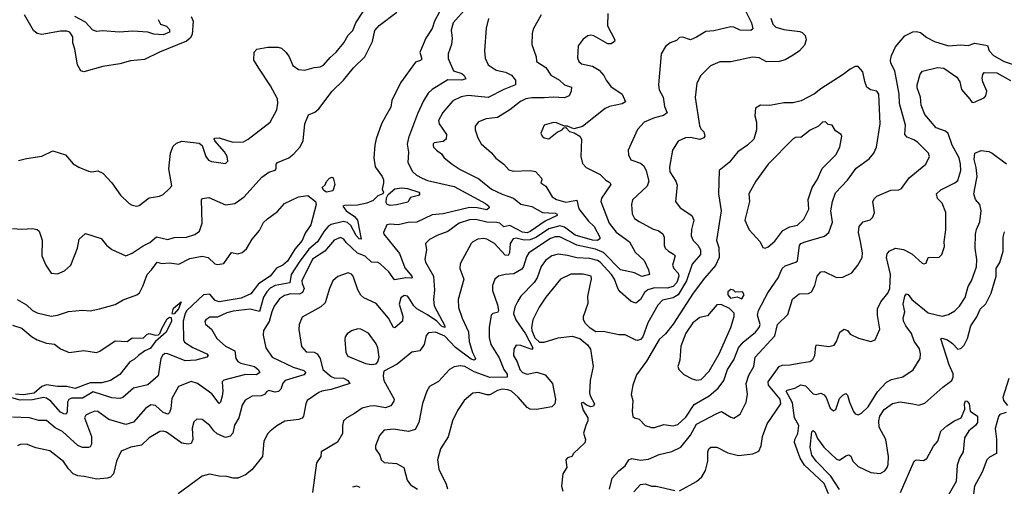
# Model space of a CAD drawing. Extents: x 1245515 to 1420776, y 606314 to 671314.
# Tile 281 of 385: x 1361782 to 1368114, y 654084 to 657084. Entities that reach past the tile are written whole.
import ezdxf

# ---------------------------------------------------------------- set-up
doc = ezdxf.new("R2010")
doc.units = 0

msp = doc.modelspace()

# ---------------------------------------------------------------- linework, layer by layer
at = {"layer": '0CON10XD'}
for points in [[(1361775, 656179.2), (1361825, 656192.5), (1361924.1, 656205.9), (1361995, 656240), (1362076.7, 656215), (1362126.8, 656156.8), (1362162.5, 656135), (1362225, 656110), (1362245, 656106.2), (1362285, 656111.4), (1362317.3, 656097.3), (1362374.5, 656034.5), (1362429.2, 655955), (1362485, 655902.9), (1362505, 655891.4), (1362535, 655885.8), (1362550.3, 655889.7), (1362615, 655938.1), (1362680.1, 655949.9), (1362705, 655960.4), (1362742.7, 655997.3), (1362761.1, 656015), (1362741.8, 656125), (1362752.7, 656225), (1362769.7, 656270.3), (1362790.3, 656289.7), (1362825, 656302.9), (1362935, 656290.8), (1362955.6, 656275), (1362979.6, 656205), (1362995, 656181.1), (1363015, 656172.1), (1363105, 656158.8), (1363121.2, 656175), (1363116.2, 656205), (1363100, 656235), (1363037.5, 656305), (1363032, 656315), (1363037.5, 656322.5), (1363065, 656325.3), (1363152.9, 656297.1), (1363220.5, 656299.5), (1363250.8, 656315), (1363392.9, 656425), (1363435.7, 656505), (1363443, 656547), (1363440, 656575), (1363395, 656659.5), (1363325, 656766.9), (1363286.9, 656825), (1363289.2, 656875), (1363307.5, 656895), (1363377.7, 656907.7), (1363445, 656907.5), (1363465, 656901.2), (1363495, 656873.8), (1363514.2, 656845), (1363538.6, 656788.6), (1363575, 656762.9), (1363615, 656758.6), (1363675, 656776.9), (1363715, 656780.6), (1363735, 656791.4), (1363778.1, 656841.9), (1363817.1, 656875), (1363865.7, 656935), (1363895, 656984), (1363924.2, 657015), (1363943.8, 657065), (1364015.6, 657175)], [(1366443.2, 657153.2), (1366488.9, 657065), (1366497.1, 657025), (1366484.4, 657015.6), (1366415, 657017.5), (1366375, 657036.4), (1366355, 657038.2), (1366245, 657012.7), (1366195, 657008.5), (1366135, 656971.1), (1366095, 656955.6), (1366047.3, 656972.7), (1366025, 656969.2), (1366005, 656951.2), (1365965, 656936), (1365935, 656912.5), (1365907.5, 656865), (1365889.5, 656665), (1365893.7, 656633.7), (1365919.4, 656585), (1365928.1, 656525), (1365945.6, 656485), (1365922.8, 656467.2), (1365865, 656454), (1365798, 656425), (1365755, 656378), (1365695.7, 656245), (1365697.1, 656215), (1365712.8, 656182.8), (1365775, 656161.5), (1365794.8, 656144.8), (1365811.5, 656111.5), (1365828, 656045), (1365816.2, 656013.8), (1365723.3, 655925), (1365716.4, 655895), (1365720.6, 655835), (1365736.3, 655806.3), (1365765, 655785.6), (1365855, 655737.9), (1365888.8, 655728.8), (1365917.7, 655707.7), (1365927.1, 655685), (1365927.1, 655635), (1365932.7, 655615), (1365954.4, 655595), (1365987.5, 655577.5), (1365996.9, 655565), (1365979.6, 655505), (1365989.2, 655485), (1366017, 655455), (1366021, 655435), (1366006.9, 655395), (1365985, 655369.2), (1365945, 655359), (1365865, 655359.5), (1365822.1, 655347.9), (1365799.3, 655330.7), (1365773.8, 655285), (1365745, 655262.2), (1365715, 655271.9), (1365644, 655335), (1365630.9, 655350.9), (1365607.8, 655415), (1365587.7, 655445), (1365515, 655524.7), (1365496.7, 655535), (1365448.6, 655548.6), (1365365, 655552.2), (1365305, 655568.2), (1365245, 655575.9), (1365204.1, 655565.9), (1365163.8, 655536.2), (1365135, 655497.1), (1365109.1, 655425), (1365091.3, 655395), (1365005, 655305.5), (1364984.6, 655275), (1364966.7, 655235), (1364958.2, 655195), (1364972.1, 655155), (1365035, 655063.8), (1365081.9, 654975), (1365075, 654962.9), (1365005, 654990), (1364975, 654990.8), (1364958.6, 654965), (1364958.5, 654925), (1364982.1, 654885), (1364998.7, 654835), (1365015, 654815.4), (1365045, 654806), (1365106.9, 654816.9), (1365161.5, 654801.5), (1365208.8, 654745), (1365226.9, 654645), (1365224.2, 654615), (1365205, 654595.8), (1365105, 654577.9), (1365065, 654580), (1365045, 654591.1), (1364987.8, 654657.8), (1364945, 654694.7), (1364922, 654705), (1364885, 654709.3), (1364855, 654700.6), (1364805, 654671.6), (1364785, 654671.2), (1364735, 654686.2), (1364695, 654681.9), (1364640.8, 654635), (1364598.2, 654571.8), (1364564.7, 654505.3), (1364538.1, 654401.9), (1364488.6, 654325), (1364468.6, 654255), (1364477.1, 654195), (1364525, 654098.8), (1364533.2, 654066.8)], [(1364656.5, 657163.5), (1364569.6, 657065), (1364556.4, 657016.4), (1364562.8, 656962.8)], [(1361735, 655742), (1361795, 655737.5), (1361865, 655741.2), (1361895, 655736.2), (1361906.2, 655725), (1361925.9, 655665.9), (1361924.2, 655565), (1361950, 655505), (1361985, 655454), (1362025, 655450.8), (1362070.7, 655469.3), (1362110.8, 655505), (1362154.2, 655615), (1362165, 655672.5), (1362205, 655708.8), (1362305, 655677.5), (1362340.8, 655635), (1362375, 655605.8), (1362465, 655566.2), (1362505, 655582.5), (1362575, 655630), (1362618.7, 655651.3), (1362661.7, 655688.3), (1362735, 655671.9), (1362775.4, 655684.6), (1362855.4, 655685.4), (1362907.8, 655702.2), (1362937.5, 655725), (1362954.7, 655775), (1362950, 655925), (1362957.5, 655935), (1362998.3, 655941.7), (1363105, 655893.1), (1363165, 655901.5), (1363226.5, 655945), (1363338, 656072), (1363385, 656103.1), (1363425, 656116.2), (1363432, 656125), (1363432, 656155), (1363438.8, 656165), (1363512.5, 656195), (1363545, 656221.8), (1363582.7, 656265), (1363604.7, 656305.3), (1363615.4, 656415), (1363638.1, 656471.9), (1363679.8, 656490.2), (1363705, 656511.1), (1363792.1, 656625), (1363865, 656694.4), (1363927.6, 656775), (1364000.5, 656845), (1364051.5, 656945), (1364065.5, 657015), (1364093.6, 657046.4), (1364206.7, 657133.3)], [(1362885.6, 657105), (1362897.5, 657075), (1362891.7, 656988.3), (1362878.5, 656965), (1362855, 656945.5), (1362682, 656875), (1362585, 656827.5), (1362495, 656819.2), (1362425, 656800.6), (1362316.2, 656783.8), (1362195, 656750), (1362175, 656756), (1362153.6, 656793.6), (1362136.5, 656895), (1362123.5, 656935), (1362123.1, 656975), (1362105, 657003.3), (1362085, 657010.8), (1362045, 657010.9), (1361925, 656988.8), (1361895, 656995.5), (1361870.4, 657015), (1361811.8, 657115)], [(1364482.5, 657135), (1364449.5, 657075), (1364435, 657028), (1364393.1, 656965), (1364358.8, 656885), (1364356.2, 656875), (1364368.8, 656831.2), (1364358.9, 656821.1), (1364328.3, 656811.7), (1364231.3, 656678.7), (1364174.7, 656565), (1364168, 656522), (1364137.1, 656467.1), (1364109.2, 656415), (1364075, 656319.2), (1364065, 656276.7), (1364058.9, 656195), (1364067.1, 656137.1), (1364113.3, 656075), (1364120.8, 656055), (1364122.2, 656035), (1364112.4, 655995), (1364120.9, 655975), (1364117.1, 655965), (1364085, 655951.2), (1364055, 655920.9), (1364015, 655903.8), (1363955, 655891.8), (1363869.7, 655890.3), (1363859.2, 655885), (1363882.2, 655855), (1363935, 655819.8), (1363955.2, 655795), (1363977.8, 655672.2), (1363965, 655674.5), (1363945, 655696.4), (1363911.2, 655761.2), (1363890.5, 655780.5), (1363863.5, 655786.5), (1363785, 655766.5), (1363765.9, 655755), (1363739, 655725), (1363696.3, 655655), (1363640.8, 655609.2), (1363579.4, 655525), (1363526.9, 655445), (1363518.5, 655391.5), (1363424.5, 655375), (1363392.8, 655357.2), (1363370.6, 655335), (1363350.2, 655299.8), (1363325, 655208.8), (1363265, 655223.6), (1363155, 655209.7), (1363115, 655199.3), (1363055, 655170.5), (1363005, 655170.6), (1362978.8, 655155), (1362973, 655143), (1362976.4, 655126.4), (1363014.5, 655094.5), (1363050, 655035), (1363104.4, 654985), (1363165.6, 654955), (1363171.2, 654905), (1363185, 654887.1), (1363205, 654876.8), (1363291.5, 654855), (1363316.4, 654835), (1363325.6, 654815), (1363305, 654800.9), (1363235, 654802), (1363094.6, 654765.4), (1363084.5, 654755), (1363089, 654695), (1363084.5, 654664.5), (1363074.3, 654625.7), (1363065, 654616.2), (1363018.1, 654678.1), (1362925, 654745.2), (1362885, 654757.3), (1362802.5, 654725), (1362761.3, 654648.7), (1362754.1, 654585), (1362745, 654558), (1362735, 654547.1), (1362705, 654559.1), (1362655, 654603.9), (1362625, 654608.2), (1362590.6, 654585), (1362513.3, 654496.7), (1362465, 654481.2), (1362355, 654513.5), (1362284, 654564), (1362265, 654566.2), (1362232, 654555), (1362207.7, 654542.3), (1362199.6, 654525), (1362243.6, 654403.6), (1362243.8, 654355), (1362235, 654337.1), (1362225, 654332.5), (1362186.6, 654333.4), (1362155, 654346.9), (1362057, 654437), (1362010.8, 654460.8)], [(1362672, 657085), (1362686.4, 657056.4), (1362725, 657042.9), (1362745, 657022), (1362745.7, 657005), (1362705, 656987.9), (1362645, 656992.1), (1362605, 657004.4), (1362509.5, 657009.5), (1362423.5, 657003.5), (1362315, 657012.2), (1362275, 657008), (1362249.5, 657019.5), (1362205, 657069), (1362135.4, 657105)], [(1365563.3, 657125), (1365561.1, 657045), (1365608.8, 656955), (1365606.2, 656945), (1365585, 656930), (1365565, 656928), (1365475, 656980.6), (1365455, 656985.6), (1365435, 656980), (1365405, 656960), (1365373.2, 656916.8), (1365368.6, 656838.6), (1365377.8, 656815), (1365395, 656800), (1365465, 656785.6), (1365509.1, 656759.1), (1365539.4, 656725), (1365553.3, 656695), (1365584.1, 656654.1), (1365655.4, 656605.4), (1365677.5, 656555), (1365657.3, 656542.7), (1365575, 656525.4), (1365547.2, 656512.8), (1365402.1, 656397.9), (1365345, 656383.3), (1365305, 656400), (1365285, 656400), (1365235, 656421.2), (1365215, 656423.8), (1365155, 656406.7), (1365133.8, 656355), (1365141.2, 656335), (1365155, 656323.8), (1365185, 656318), (1365239.3, 656360.7), (1365270, 656375), (1365281.7, 656388.3), (1365295, 656390), (1365317.5, 656365), (1365347.7, 656357.7), (1365385, 656336), (1365395.6, 656315.6), (1365389.5, 656205), (1365400.6, 656160.6), (1365424.6, 656134.6), (1365515, 656088.9), (1365551.5, 656051.5), (1365577.8, 656037.8), (1365583.1, 656025), (1365522.5, 655937.5), (1365518.2, 655915), (1365572.2, 655775), (1365617.5, 655717.5), (1365704, 655655), (1365739.1, 655589.1), (1365798.5, 655535), (1365826.5, 655475), (1365832.5, 655445), (1365782.6, 655432.6), (1365735, 655456), (1365645, 655475.8), (1365537, 655587), (1365485, 655609.8), (1365365, 655634.5), (1365255, 655688.9), (1365225, 655688), (1365195, 655676.4), (1365056, 655585), (1365040.5, 655559.5), (1365022.6, 655497.4), (1365010.8, 655479.2), (1364959.1, 655450.9), (1364903.3, 655446.7), (1364860, 655435), (1364836.9, 655415), (1364821.5, 655375), (1364823, 655343), (1364855, 655251.2), (1364861.5, 655215), (1364855, 655201.4), (1364825.4, 655194.6), (1364814.6, 655185.4), (1364800.7, 655105), (1364800.4, 655040.4), (1364812.8, 654995), (1364865, 654909.5), (1364894.3, 654834.3), (1364917.5, 654805), (1364916.5, 654785), (1364805, 654783.1), (1364705, 654820.2), (1364645, 654854.1), (1364615, 654858.7), (1364575, 654851.1), (1364545.6, 654835), (1364475, 654758), (1364417.5, 654725), (1364400, 654695), (1364372.7, 654617.3), (1364349.2, 654495), (1364325, 654450), (1364283, 654437), (1364185, 654452.3), (1364125, 654445.6), (1364095, 654411.2), (1364070, 654345), (1364070, 654325), (1364098, 654285), (1364106.2, 654255), (1364125, 654236), (1364205, 654230), (1364253.3, 654205), (1364272.7, 654122.7), (1364295, 654093.1), (1364340, 654065)], [(1365135.6, 657115), (1365085, 657022.5), (1365077.5, 656995), (1365075.8, 656925), (1365103.9, 656846.1), (1365105.8, 656815), (1365165, 656776.9), (1365198, 656728), (1365252.7, 656695), (1365285, 656665.4), (1365330.5, 656650.5), (1365329.4, 656625), (1365315, 656594.4), (1365285, 656582.7), (1365213.1, 656586.9), (1365155, 656580.8), (1365075, 656582.4), (1365037.5, 656575), (1365001.7, 656558.3), (1364935, 656504.5), (1364855.3, 656454.7), (1364782.4, 656447.6), (1364733, 656427), (1364710.5, 656399.5), (1364710, 656375), (1364727.5, 656325), (1364749.4, 656285), (1364815, 656227.1), (1364843.5, 656193.5), (1364895.6, 656155), (1364927.8, 656117.8), (1364955, 656109.5), (1365065.4, 656115.4), (1365098.5, 656108.5), (1365136.7, 656065), (1365140, 656055), (1365132.5, 656035), (1365165, 656013.8), (1365206.5, 655945), (1365235, 655927.2), (1365295, 655911.3), (1365365, 655924.2), (1365378.5, 655868.5)], [(1364797.5, 657092.5), (1364781.2, 657028.8), (1364770.4, 656885)], [(1366613.4, 657095), (1366625.4, 657055), (1366645, 657035.4), (1366695, 657020.4), (1366797.9, 657007.9), (1366812.9, 657002.9), (1366832.7, 656982.7), (1366838.8, 656955), (1366828.8, 656921.2), (1366796.3, 656883.7), (1366755.9, 656855.9), (1366705, 656825.5), (1366665, 656814.4), (1366585, 656813.1), (1366538, 656838), (1366495, 656843.8), (1366355, 656813.8), (1366285, 656813.1), (1366225, 656787.1), (1366162.5, 656725), (1366135.7, 656675), (1366125.6, 656584.4), (1366154.2, 656404.3), (1366163.2, 656383.2), (1366182.4, 656362.4), (1366188, 656335), (1366181.2, 656325), (1366156.3, 656313.7), (1366095, 656326.2), (1366064.5, 656325.5), (1366016.6, 656303.4), (1365980.6, 656245), (1365960, 656135), (1365961.9, 656105), (1366001.4, 656045), (1366009.3, 656019.3), (1365999.2, 655915), (1366029.2, 655875), (1366105, 655825.6), (1366116.2, 655796.2), (1366102.3, 655735), (1366100.5, 655695), (1366113.6, 655665), (1366143.6, 655633.6), (1366160, 655605), (1366159.8, 655575), (1366107.3, 655512.7), (1366070.4, 655405), (1366015.8, 655315), (1365985, 655295.2), (1365915, 655281.2), (1365885, 655249.4), (1365820.4, 655135), (1365788.9, 655045), (1365775, 655028.2), (1365755, 655020.9), (1365745, 655023.5), (1365675, 655058.5), (1365635, 655058.1), (1365535, 655078.9), (1365487.3, 655077.3), (1365450.6, 655100.6), (1365420.5, 655130.5), (1365408.6, 655155), (1365407.3, 655175), (1365437.6, 655262.4), (1365434.8, 655305), (1365453, 655387), (1365460, 655415), (1365456.1, 655435), (1365405, 655447.8), (1365327.2, 655447.2), (1365259.5, 655415), (1365165, 655300.5), (1365122.3, 655235), (1365081.2, 655155), (1365073.5, 655105), (1365075.3, 655085), (1365095, 655038.2), (1365125, 655011.6), (1365155, 655010.5), (1365245, 655038.9), (1365335, 655050), (1365385, 655033.3), (1365433.2, 654993.2), (1365452, 654965), (1365470.9, 654855), (1365451.4, 654765), (1365445.9, 654685.9), (1365450, 654665), (1365478, 654615), (1365471.2, 654598.8), (1365455, 654596), (1365426.2, 654605), (1365405, 654622), (1365391.9, 654618.1), (1365405, 654573.1), (1365435.7, 654525), (1365435.3, 654505), (1365423.3, 654475), (1365408.6, 654425), (1365420, 654385), (1365416.1, 654363.9), (1365342.5, 654295), (1365333.3, 654276.7), (1365305, 654268), (1365294, 654255), (1365300, 654205), (1365273.8, 654165), (1365266.7, 654085), (1365275, 654053.3)], [(1364562.8, 656962.8), (1364558.9, 656925), (1364537.5, 656865), (1364537.5, 656835), (1364571.2, 656755), (1364625, 656737.5), (1364640, 656725), (1364650, 656705), (1364625, 656695.5), (1364535, 656698), (1364433.7, 656636.3), (1364409.2, 656610.8), (1364378.4, 656561.6), (1364340.9, 656479.1), (1364282.7, 656325), (1364274.4, 656284.4), (1364282, 656232), (1364278.8, 656165), (1364307.9, 656107.9), (1364334.3, 656085), (1364370.8, 656065), (1364405, 656051.3), (1364575, 656011.8), (1364777.3, 655902.7), (1364798.9, 655885), (1364802, 655875), (1364785, 655862.5), (1364724.4, 655874.4), (1364673.5, 655876.5), (1364505, 655836.6), (1364435, 655830), (1364335, 655782.1), (1364280.1, 655779.9), (1364215, 655765.4), (1364165, 655770.5), (1364143.8, 655765), (1364121.4, 655715), (1364123.1, 655705), (1364225, 655580), (1364259.2, 655489.2), (1364304.5, 655435), (1364305.3, 655424.7), (1364298.4, 655421.6), (1364265, 655424.3), (1364192, 655412), (1364155, 655463.9), (1364101.1, 655515), (1364085, 655522.8), (1364044.9, 655524.9), (1364003.5, 655563.5), (1363953.7, 655583.7), (1363881, 655651), (1363866, 655674), (1363845, 655683.1), (1363805, 655666.1), (1363744.6, 655595.4), (1363665, 655544.6), (1363596.7, 655405), (1363597.7, 655387.7), (1363611.9, 655355), (1363600.3, 655329.7), (1363580.5, 655319.5), (1363525, 655321.6), (1363485, 655311.8), (1363451.6, 655288.4), (1363418.6, 655241.4), (1363403.3, 655206.7), (1363387.2, 655142.8), (1363350.6, 655085), (1363347.8, 655055), (1363365.6, 654975), (1363405, 654913.8), (1363539.9, 654849.9), (1363609.2, 654829.3), (1363621.9, 654815), (1363608.2, 654801.8), (1363490, 654765), (1363475, 654748.1), (1363461.6, 654708.4), (1363447.1, 654692.9), (1363425, 654690), (1363385, 654700), (1363368, 654692), (1363355.6, 654675), (1363335, 654666.1), (1363277, 654663), (1363232.5, 654637.5), (1363213.4, 654606.6), (1363192.2, 654525), (1363162.3, 654477.7), (1363152.9, 654425), (1363134.6, 654405.4), (1363105, 654398.2), (1363052.4, 654422.4), (1363030.3, 654440.3), (1363005, 654476), (1362955, 654513.8), (1362920, 654515), (1362902.3, 654497.7), (1362892.1, 654457.9), (1362895.5, 654385), (1362885, 654358.9), (1362865, 654355.4), (1362825, 654362.3), (1362725, 654431.1), (1362705, 654438.2), (1362683.4, 654436.6), (1362615.3, 654394.7), (1362565, 654348.9), (1362495.7, 654335.7), (1362435, 654309.2), (1362403.7, 654246.4), (1362385.5, 654165), (1362365, 654143.3), (1362345, 654135.5), (1362278.9, 654128.9), (1362196.6, 654146.6), (1362155, 654151.8), (1362125.7, 654165), (1362095, 654195.6), (1362064.1, 654244.1), (1361975, 654311.8), (1361885, 654331.5), (1361825, 654354.4), (1361785, 654352.9), (1361766.7, 654343.3)], [(1366260.7, 654550.7), (1366295, 654564.4), (1366355, 654528.6), (1366375, 654522.9), (1366415, 654547.5), (1366452.9, 654625), (1366461.8, 654675), (1366453.3, 654745), (1366471.5, 654798.5), (1366502.3, 654855), (1366511.8, 654915), (1366638.2, 655051.8), (1366656.1, 655123.9), (1366722.2, 655187.8), (1366751.7, 655288.3), (1366795, 655320.6), (1366855.6, 655324.4), (1366875, 655334), (1366894.7, 655375.3), (1366910.8, 655435), (1366935, 655463.8), (1366955, 655465.7), (1367035, 655427.5), (1367075, 655429.2), (1367133, 655457), (1367172, 655505), (1367200, 655555), (1367201.8, 655585), (1367188.7, 655658.7), (1367175.3, 655715), (1367180.5, 655755), (1367206.2, 655783.8), (1367251.7, 655798.3), (1367269.4, 655815), (1367280, 655845), (1367269.1, 655915), (1367278.1, 655935), (1367295, 655948.9), (1367385, 655987.5), (1367435, 655990), (1367451.7, 655998.3), (1367503.1, 656066.9), (1367610, 656155), (1367633.8, 656205), (1367626, 656225), (1367556, 656296), (1367532.2, 656312.2), (1367488.2, 656328.2), (1367474.5, 656345), (1367477.9, 656405), (1367439.1, 656545), (1367437.1, 656605), (1367410.7, 656755), (1367383.3, 656805), (1367381.5, 656825), (1367388.2, 656855), (1367415, 656908.9), (1367475, 656979.6), (1367525, 657005.4), (1367548.3, 657008.3), (1367575, 657001.2), (1367615, 656970), (1367665, 656943), (1367755, 656916.2), (1367835, 656921.9), (1367882.5, 656917.5), (1367925, 656934), (1368005, 656918.8), (1368016.7, 656885), (1368045, 656854), (1368112, 656815), (1368215, 656781.1)], [(1364770.4, 656885), (1364776.3, 656836.3), (1364795, 656794.3), (1364845, 656759.1), (1364906.4, 656746.4), (1364945, 656728.5), (1364971.1, 656695), (1364970, 656665), (1364895, 656634.7), (1364795, 656582.9), (1364665, 656596.7), (1364621.7, 656588.3), (1364568.3, 656561.7), (1364503, 656487), (1364476.2, 656435), (1364480.4, 656415), (1364527.3, 656345), (1364524.2, 656315.8), (1364505, 656301.2), (1364448.3, 656291.7), (1364440, 656285), (1364440, 656275), (1364442.5, 656265), (1364462.5, 656245), (1364495, 656222.5), (1364512.5, 656195), (1364564, 656155), (1364615, 656121.8), (1364735, 656061.8), (1364816.9, 655995), (1364885, 655962), (1364957.3, 655937.3), (1365005, 655898.8), (1365075, 655882.7), (1365145, 655844.6), (1365225, 655840), (1365236.8, 655835), (1365238.2, 655825), (1365162, 655788), (1365065, 655721.6), (1365045, 655714.1), (1365015, 655717.9), (1364935, 655760.4), (1364895, 655752.7), (1364868.8, 655775), (1364850.8, 655780.8), (1364785, 655782.1), (1364715, 655799.5), (1364675, 655798.4), (1364608.1, 655775), (1364535, 655721.6), (1364470.9, 655699.1), (1364418.3, 655671.7), (1364391.5, 655645), (1364397.5, 655605), (1364387.8, 655545), (1364392.5, 655525), (1364443.6, 655435), (1364448.9, 655345), (1364442.4, 655285), (1364446.6, 655245), (1364515.6, 655115), (1364515, 655104.8), (1364495, 655113), (1364465.4, 655145.4), (1364405, 655187.4), (1364336.2, 655225), (1364316.9, 655245), (1364285, 655296.7), (1364275, 655306.5), (1364255, 655310.6), (1364233.5, 655295), (1364223.2, 655255), (1364245, 655177.5), (1364244.4, 655145.6), (1364195, 655101.9), (1364185, 655104.3), (1364153.1, 655165), (1364075, 655260), (1363995, 655295.8), (1363975, 655314), (1363956.3, 655346.3), (1363926.4, 655435), (1363915, 655448.9), (1363895, 655457.3), (1363827, 655433), (1363795.4, 655404.6), (1363773.5, 655356.5), (1363745.4, 655264.6), (1363718.3, 655238.3), (1363598, 655172), (1363580, 655125), (1363577.6, 655092.4), (1363593.9, 654983.9), (1363625, 654949.4), (1363675, 654945.9), (1363695.5, 654935.5), (1363714.2, 654905), (1363732.4, 654835), (1363785, 654790.7), (1363805, 654781.9), (1363865, 654780), (1363891.9, 654765), (1363904, 654745), (1363785, 654705.8), (1363725, 654696.3), (1363705, 654686.2), (1363631.1, 654635), (1363622.1, 654615), (1363606.9, 654535), (1363598.3, 654521.7), (1363576.5, 654513.5), (1363487.2, 654502.8), (1363435, 654472.9), (1363391.7, 654438.3), (1363376.8, 654423.2), (1363352.5, 654375), (1363342.5, 654275), (1363275, 654190), (1363233.2, 654156.8), (1363185, 654136.9), (1363155, 654136.5), (1363115, 654148.1), (1363065, 654148.6), (1363003, 654163), (1362955, 654150), (1362800, 654035)], [(1365845, 654461.4), (1365865, 654463.1), (1365925, 654482.2), (1365985, 654472.5), (1366015, 654481.1), (1366065, 654528.2), (1366119.5, 654610.5), (1366216.5, 654665), (1366274.6, 654715), (1366309.6, 654765), (1366334, 654835), (1366373.8, 654896.2), (1366404.8, 654975), (1366435, 655010.7), (1366513.3, 655075), (1366537.9, 655105), (1366543, 655125), (1366526.6, 655185), (1366532.8, 655215), (1366593, 655327), (1366660, 655425), (1366685.9, 655484.1), (1366705, 655501.8), (1366774, 655525), (1366785, 655534.5), (1366796.7, 655633.3), (1366805.7, 655645), (1366833.3, 655656.7), (1366957.8, 655692.2), (1366985, 655716), (1367008.6, 655781.4), (1366997.3, 655855), (1367008.8, 655915), (1367028.7, 655971.3), (1367105, 656051.4), (1367160.6, 656129.4), (1367245, 656189.2), (1367274.5, 656225.5), (1367292.2, 656265), (1367315.4, 656415), (1367307.5, 656605), (1367294.6, 656624.6), (1367253.9, 656633.9), (1367230.8, 656650.8), (1367216.6, 656686.6), (1367205, 656750), (1367175, 656783.3), (1367155, 656784), (1367123, 656767), (1367078.3, 656731.7), (1366935, 656638.9), (1366892.4, 656607.6), (1366807.9, 656562.1), (1366755, 656548.8), (1366695, 656550), (1366605, 656532.9), (1366545, 656533.8), (1366513.3, 656515), (1366508.8, 656465), (1366520, 656425), (1366520.8, 656375), (1366502.5, 656315), (1366463, 656277), (1366400, 656235), (1366345, 656165.7), (1366280, 656115), (1366275.7, 655965), (1366293.6, 655855), (1366263.6, 655665), (1366278.9, 655618.9), (1366281.2, 655555), (1366255.7, 655504.3), (1366185, 655422.1), (1366114, 655325), (1365985, 655125.5), (1365935, 655064.2), (1365895, 655028.6), (1365811.8, 654888.2), (1365748.8, 654801.2), (1365724.4, 654735), (1365714.3, 654674.3), (1365725.7, 654635.7), (1365720.9, 654565), (1365725, 654533.3), (1365735, 654524), (1365766.7, 654515), (1365804.4, 654474.4), (1365845, 654461.4)], [(1366024.2, 654055.8), (1366135, 654114.4), (1366168.6, 654145), (1366192.7, 654185), (1366206.4, 654246.4), (1366207.1, 654305), (1366214.5, 654325), (1366226.7, 654335), (1366265, 654336.7), (1366335, 654300), (1366405, 654281.8), (1366496.6, 654293.4), (1366535, 654310), (1366551.1, 654345), (1366558.2, 654405), (1366589.3, 654485), (1366677.5, 654615), (1366672.8, 654645), (1366598.4, 654735), (1366595.8, 654755), (1366665.3, 654854.7), (1366685, 654862.3), (1366734, 654864), (1366808, 654878), (1366863.3, 654886.7), (1366881.5, 654898.5), (1366895.4, 654925), (1366900.8, 654985), (1366907.1, 654992.9), (1366985, 654982), (1367018.8, 654991.2), (1367035.7, 655015), (1367055.8, 655075), (1367085, 655094.5), (1367105, 655085.6), (1367123, 655063), (1367175.5, 655035.5), (1367255, 655014.3), (1367283.8, 655025), (1367312.9, 655095), (1367298.1, 655185), (1367298.9, 655225), (1367319.1, 655270.9), (1367365.6, 655325), (1367378.5, 655355), (1367382.3, 655445), (1367356.6, 655555), (1367360.7, 655579.3), (1367373.2, 655596.8), (1367415, 655615.6), (1367465, 655606.2), (1367519.3, 655579.3), (1367585, 655518), (1367596, 655514), (1367610.7, 655519.3), (1367624, 655556), (1367695, 655556.9), (1367711.5, 655575), (1367730, 655625), (1367726.9, 655655), (1367737.6, 655732.4), (1367738.6, 655845), (1367714.6, 655904.6), (1367684.4, 655935), (1367678.6, 655965), (1367705, 655989.5), (1367796.2, 656035), (1367815, 656050), (1367834.5, 656114.5), (1367831.8, 656155), (1367822.9, 656195), (1367778.4, 656278.4), (1367753.4, 656353.4), (1367735, 656367.1), (1367675, 656388.2), (1367603.5, 656475), (1367578.9, 656535), (1367575.7, 656585), (1367552.5, 656645), (1367552.5, 656665), (1367572, 656735), (1367587.7, 656752.3), (1367685, 656777.1), (1367725, 656773.3), (1367809.4, 656715), (1367828.6, 656685), (1367839.4, 656635), (1367892.7, 656572.7), (1367904.6, 656554.6), (1367915, 656552.2), (1367985, 656581.6), (1367995.8, 656594.2), (1368002.2, 656625), (1367975.5, 656685), (1367972.5, 656707.5), (1367975, 656732.5), (1367985, 656744.4), (1368065, 656741.5), (1368153.2, 656693.2)], [(1366575, 655616.2), (1366595, 655624.3), (1366638.8, 655661.2), (1366690.3, 655729.7), (1366735, 655751.8), (1366785, 655763.3), (1366825, 655800.6), (1366857.3, 655865), (1366852.2, 655927.8), (1366878.7, 656005), (1366910, 656055), (1366942, 656128), (1367030, 656215), (1367056.9, 656265), (1367070, 656335), (1367065, 656346.7), (1367028.8, 656368.8), (1367007.5, 656405), (1366980.8, 656410.8), (1366965, 656427.5), (1366945, 656424.3), (1366919.4, 656400.6), (1366865, 656374.5), (1366805, 656327.5), (1366775, 656328), (1366755, 656319.2), (1366594.4, 656155.6), (1366515.5, 656045), (1366471.1, 655965), (1366474.3, 655914.3), (1366444.6, 655795), (1366473.9, 655733.9), (1366544.2, 655655), (1366560.5, 655620.5), (1366575, 655616.2)], [(1366983.3, 654035), (1366955, 654101.9), (1366828.9, 654218.9), (1366801.1, 654265), (1366764.2, 654365), (1366766.5, 654385), (1366786.6, 654423.4), (1366792.5, 654475), (1366765.3, 654525), (1366751.1, 654621.1), (1366711.5, 654695), (1366717.8, 654702.2), (1366766, 654714), (1366805, 654735.5), (1366835, 654730), (1366885, 654678.9), (1366905, 654674.4), (1366935, 654682.9), (1366955, 654671.4), (1366968.9, 654655), (1366995, 654586.7), (1367015, 654570), (1367031.4, 654578.6), (1367055, 654647.8), (1367075, 654670), (1367095, 654680), (1367105, 654670), (1367117.5, 654625), (1367145, 654565.8), (1367155, 654550.8), (1367175, 654544.3), (1367195.3, 654554.7), (1367238.8, 654595), (1367299.2, 654690.7), (1367356.3, 654753.6), (1367388.7, 654771.3), (1367461.7, 654788.3), (1367527.6, 654832.4), (1367573.4, 654906.6), (1367575.6, 654935), (1367568.6, 654968.6), (1367535, 655017.5), (1367517.2, 655067.2), (1367479.7, 655115), (1367464.6, 655145), (1367462.7, 655165), (1367473.8, 655205), (1367464.3, 655255), (1367474.3, 655305.7), (1367485, 655321.2), (1367495, 655317.5), (1367518.9, 655285), (1367625, 655199.6), (1367715, 655178.6), (1367755, 655188.1), (1367795, 655212.9), (1367825, 655242.5), (1367862.4, 655297.6), (1367881.7, 655368.3), (1367902.2, 655405), (1367935.4, 655495), (1367937.1, 655542.9), (1367926.9, 655615), (1367929.2, 655705), (1367935.5, 655735), (1367957.3, 655785), (1367964.6, 655855), (1367956.2, 655895), (1367927.8, 655927.8), (1367917.9, 655965), (1367935.5, 656054.5), (1367939.7, 656075), (1367933.4, 656133.4), (1367919.6, 656185), (1367924.2, 656225), (1367965, 656244.2), (1368015, 656237.3), (1368035, 656226.5), (1368127.2, 656157.2)], [(1363755, 655975.3), (1363738.1, 655985), (1363727.2, 656005), (1363747.3, 656022.7), (1363755, 656043.5), (1363773.2, 656065), (1363791.7, 656071.7), (1363798.1, 656068.1), (1363807.5, 656025), (1363795, 655984.5), (1363755, 655975.3)], [(1364165, 655889.1), (1364145.4, 655895.4), (1364138.8, 655908.8), (1364141.3, 655938.7), (1364150.6, 655959.4), (1364195, 655997.5), (1364236.5, 656003.5), (1364275, 655999.6), (1364348.8, 655975), (1364355.8, 655965), (1364346.9, 655953.1), (1364295, 655940), (1364278.8, 655911.2), (1364205, 655894.3), (1364165, 655889.1)], [(1361765.8, 655285), (1361825, 655250), (1361864.3, 655215), (1361895, 655199.6), (1361985, 655178.1), (1362025, 655184.4), (1362095, 655208.5), (1362185, 655216), (1362235, 655212), (1362295, 655225.7), (1362396.5, 655253.5), (1362447.1, 655282.9), (1362536, 655315), (1362551.5, 655328.5), (1362576.7, 655375), (1362601, 655445), (1362630.5, 655475), (1362665, 655524.3), (1362695, 655516.4), (1362745, 655519.8), (1362805, 655511.7), (1362875, 655549.7), (1362955, 655563.3), (1362994.7, 655554.7), (1363036, 655515), (1363055, 655511.2), (1363095, 655516.8), (1363145, 655587.5), (1363185, 655577.9), (1363211.7, 655588.3), (1363239.5, 655610.5), (1363277.4, 655672.6), (1363325, 655729.5), (1363350.6, 655779.4), (1363375, 655804.6), (1363439.7, 655850.3), (1363485, 655901.4), (1363575, 655944.2), (1363635, 655953.9), (1363684.5, 655915), (1363688.1, 655895), (1363654.3, 655765), (1363618.5, 655711.5), (1363598.8, 655665), (1363551.7, 655608.3), (1363505, 655532.3), (1363475, 655505.4), (1363434, 655486), (1363391.6, 655435), (1363317.7, 655385), (1363269, 655321), (1363206.4, 655293.6), (1363065, 655269.2), (1363038.9, 655278.9), (1363005, 655319.6), (1362963.8, 655315), (1362857.3, 655215), (1362845.8, 655195), (1362833.7, 655145), (1362836.2, 655026.2), (1362841.7, 655011.7), (1362895, 654976.1), (1362985.8, 654935), (1362994, 654925), (1362986.2, 654915), (1362915.4, 654894.6), (1362845, 654890.8), (1362735, 654935.7), (1362715, 654937.5), (1362699.6, 654925), (1362690.3, 654905), (1362672.7, 654795), (1362605, 654736.1), (1362513.3, 654715), (1362445, 654655.4), (1362425, 654649.1), (1362375, 654653.2), (1362255, 654691.1), (1362185, 654650), (1362115, 654651.4), (1362098.6, 654641.4), (1362088.7, 654625), (1362087.8, 654562.2), (1362081.5, 654548.5), (1362065, 654549.1), (1362045, 654559.7), (1361982.2, 654632.2), (1361955, 654651.2), (1361935, 654655.9), (1361865, 654639.8), (1361785, 654638.6), (1361731.8, 654651.8)], [(1365378.5, 655868.5), (1365439.5, 655789.5), (1365476.9, 655755), (1365512.1, 655685), (1365513.1, 655675), (1365498.8, 655665), (1365465, 655665.7), (1365355, 655698.8), (1365285, 655749.5), (1365255, 655758.7), (1365185, 655740.3), (1365105, 655686.9), (1365065, 655669.1), (1365025.7, 655665.7), (1364975, 655678.9), (1364955, 655675.3), (1364936.3, 655645), (1364932.2, 655585), (1364922.6, 655567.4), (1364905, 655571.2), (1364835, 655645.5), (1364785, 655672.9), (1364765, 655676.8), (1364727.7, 655672.3), (1364695.8, 655655), (1364684.5, 655645), (1364614.1, 655515), (1364612.4, 655485), (1364638.9, 655415), (1364602.2, 655285), (1364603.6, 655233.6), (1364626.4, 655165), (1364667.2, 655077.2), (1364672, 655015), (1364693.4, 654943.4), (1364712.5, 654905), (1364709.8, 654900.2), (1364704.4, 654895.6), (1364685, 654902.4), (1364585, 654976.1), (1364515, 655050.4), (1364455, 655075.3), (1364410, 655070), (1364395.5, 655054.5), (1364382.2, 654995), (1364355, 654956), (1364304.5, 654945.5), (1364210.2, 654869.8), (1364124, 654825), (1364118.9, 654795), (1364124.5, 654765), (1364189.4, 654645), (1364188.9, 654631.1), (1364168.9, 654601.1), (1364135, 654589.2), (1364065, 654601.8), (1364035, 654600), (1363985, 654585.5), (1363935, 654552.5), (1363886, 654525), (1363864.5, 654505.5), (1363856.9, 654475), (1363856.9, 654423.1), (1363825, 654367.5), (1363720, 654305), (1363718.1, 654275), (1363690, 654235), (1363665.7, 654045)], [(1367054.3, 654064.3), (1366999.2, 654149.2), (1366905, 654244.7), (1366875.2, 654285), (1366864.5, 654335), (1366876, 654434), (1366885, 654441.9), (1366895, 654433.5), (1366912.1, 654392.1), (1366952.5, 654335), (1367035, 654257.9), (1367055, 654252.5), (1367095, 654280.9), (1367115, 654287.1), (1367127, 654277), (1367140, 654245), (1367175, 654211.5), (1367255, 654172.1), (1367315, 654165.6), (1367345, 654182.5), (1367360.6, 654205), (1367367.8, 654225), (1367370, 654275), (1367352.8, 654385), (1367309.4, 654465), (1367306.5, 654505), (1367314.2, 654535), (1367341.2, 654578.8), (1367395, 654616.9), (1367445, 654627.5), (1367525, 654614.6), (1367564.6, 654605.4), (1367602.4, 654617.6), (1367717.6, 654722.4), (1367776.5, 654765), (1367785.3, 654785), (1367785, 654808), (1367759.3, 654865), (1367705, 655032.5), (1367715, 655037.5), (1367748.9, 655025), (1367781.5, 655001.5), (1367815, 654965.7), (1367835, 654970), (1367855, 654990.6), (1367876.5, 655035), (1367897.8, 655115), (1367936.3, 655173.7), (1367957.8, 655222.2), (1367995, 655256.2), (1368028.9, 655325), (1368062.1, 655435), (1368062, 655485), (1368085, 655522.5), (1368106.4, 655595), (1368105.6, 655685), (1368115, 655720)], [(1366425, 655290), (1366441.5, 655315), (1366430, 655335), (1366385, 655332.5), (1366372.5, 655345), (1366355, 655350), (1366336.2, 655335), (1366336.2, 655315), (1366353.9, 655293.9), (1366395, 655301.2), (1366425, 655290)], [(1362765, 655190), (1362762.5, 655195), (1362770.7, 655229.3), (1362819.3, 655269.3), (1362803.2, 655225), (1362775, 655193.3), (1362765, 655190)], [(1366135.8, 654765.8), (1366165, 654770.5), (1366216.6, 654823.4), (1366280.2, 654935), (1366355.9, 655105), (1366377.7, 655175), (1366376.9, 655196.9), (1366347.4, 655227.4), (1366292.9, 655252.9), (1366265, 655251.5), (1366205, 655181.1), (1366155, 655169.6), (1366110, 655135), (1366065, 655069.2), (1366034.5, 654985), (1366027.1, 654895), (1366014.3, 654855), (1366020, 654835), (1366052.5, 654802.5), (1366106.7, 654775), (1366135.8, 654765.8)], [(1361735, 655120.8), (1361795, 655101.2), (1361858, 655048), (1361895, 655026), (1361955, 655005.3), (1362005, 654997.5), (1362045, 654968.2), (1362100, 654945), (1362195, 654957.4), (1362275, 654943.8), (1362297.8, 654952.2), (1362395, 655019.4), (1362474, 655016), (1362505, 655038.8), (1362575, 655035.8), (1362599.6, 655060.4), (1362613.7, 655066.3), (1362655, 655055.3), (1362675, 655057.5), (1362684.1, 655065.9), (1362695, 655098), (1362730.2, 655159.8), (1362745, 655172.5), (1362755, 655168.8), (1362757.6, 655145), (1362723.6, 655075), (1362655.2, 655014.8), (1362620.9, 654969.1), (1362587.1, 654955), (1362546, 654925), (1362519.6, 654900.4), (1362490, 654885), (1362425, 654802.9), (1362365, 654764.5), (1362311.1, 654748.9), (1362235, 654748.4), (1362138.2, 654711.8), (1362085.2, 654724.8), (1362025, 654726.2), (1361955, 654737.1), (1361923.5, 654726.5), (1361875, 654683.1), (1361805, 654672.2), (1361755, 654676.2)], [(1364045, 654868.2), (1364075, 654872.5), (1364085.6, 654884.4), (1364093.8, 654915), (1364084.7, 654975), (1364075, 654999.4), (1364025, 655069.2), (1363975, 655094.2), (1363955.9, 655095.9), (1363915, 655084.3), (1363888.8, 655065), (1363876, 655045), (1363872.5, 655025), (1363879.4, 654945), (1363891.1, 654921.1), (1364005, 654874.6), (1364045, 654868.2)], [(1368142.8, 654777.2), (1368105.4, 654655), (1368108.8, 654635), (1368134.6, 654604.6)], [(1367447.3, 654045), (1367535, 654246.2), (1367546.1, 654253.9), (1367595, 654249.2), (1367616.6, 654263.4), (1367658.2, 654341.8), (1367687.1, 654375), (1367705, 654437.5), (1367745, 654473.5), (1367794.2, 654505), (1367835.6, 654525), (1367859.4, 654580.6), (1367856.9, 654615), (1367865, 654632.9), (1367875, 654630.6), (1367888.1, 654615), (1367895, 654566.2), (1367942.5, 654535), (1367941.2, 654495), (1367928.8, 654475), (1367885, 654440), (1367857.8, 654395), (1367850, 654305), (1367826.1, 654263.9), (1367810.5, 654219.5), (1367805.2, 654115), (1367753.9, 654025)], [(1365574.7, 654065), (1365592.8, 654137.2), (1365635, 654183.8), (1365675, 654215.7), (1365699.2, 654255), (1365718.2, 654261.8), (1365775, 654253.1), (1365825, 654259.1), (1365895, 654287.5), (1365975, 654308.2), (1366034, 654336), (1366096.2, 654413.8), (1366135, 654483.2), (1366260.7, 654550.7)], [(1368125, 654558.1), (1368086.2, 654545), (1368076.3, 654533.7), (1368055.5, 654455), (1368063.9, 654386.1), (1368064.4, 654295.6), (1368018.8, 654271.2), (1368001.9, 654255), (1367972.2, 654175), (1367921.5, 654085), (1367909.5, 653985)], [(1362010.8, 654460.8), (1361955, 654506.4), (1361905, 654507.1), (1361845, 654525.3), (1361735, 654527.5)], [(1363925, 654081.1), (1363947.2, 654087.2), (1363968.7, 654078.7)], [(1365731.9, 654048.1), (1365774, 654096), (1365805, 654099.1), (1365844, 654084), (1365875, 654085.5), (1365995, 654056.7)]]:
    msp.add_lwpolyline(points, dxfattribs=at)

doc.saveas('drawing.dxf')
